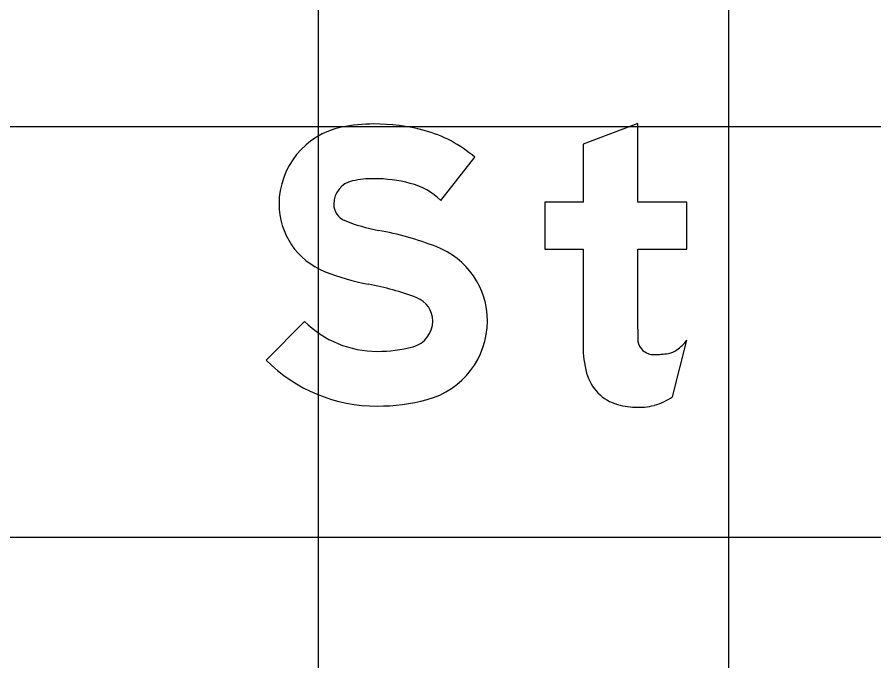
# Model space of a CAD drawing. Extents: x 1797809 to 2198143, y 249608 to 1237864.
# Drawn here: x 2195718.319 to 2195722.495, y 1237200.504 to 1237203.639 of the extents above; entities that cross this region are included whole.
import ezdxf

# ---------------------------------------------------------------- set-up
doc = ezdxf.new("R2010")
doc.units = 0
for name, color, linetype in [('GSBWFILL', 7, 'Continuous'), ('GSCOLORFILL', 7, 'Continuous'), ('GSOUTLINE', 7, 'Continuous'), ('GSSHT', 7, 'Continuous')]:
    doc.layers.add(name, color=color, linetype=linetype)

msp = doc.modelspace()

# ---------------------------------------------------------------- linework, layer by layer
at = {"layer": 'GSBWFILL'}
msp.add_line((2195721.5134, 1237201.7907), (2195721.5835, 1237202.0664), dxfattribs=at)
for points in [[(2195721.3437, 1237202.1189), (2195721.3437, 1237202.5085), (2195721.5835, 1237202.5085), (2195721.5835, 1237202.7382), (2195721.3437, 1237202.7382), (2195721.3437, 1237203.1212), (2195721.0773, 1237203.0202), (2195721.0773, 1237202.7382), (2195720.8908, 1237202.7382), (2195720.8908, 1237202.5085), (2195721.0773, 1237202.5085), (2195721.0773, 1237202.0384)], [(2195720.3847, 1237202.7463), (2195720.5495, 1237202.9565)], [(2195719.7197, 1237202.1573), (2195719.5322, 1237201.9681)]]:
    msp.add_lwpolyline(points, dxfattribs=at)
for centre, major_axis, ratio, start_param, end_param in [((2195720.0583, 1237202.3342), (0, 0.7847), 0.999997, 0, 0.202758), ((2195720.0583, 1237202.1566), (0, 0.9622), 0.999997, 6.026234, 6.283185), ((2195719.9771, 1237202.729), (0, 0.3816), 0.999997, 0.202758, 1.570796), ((2195720.1476, 1237202.4964), (0, 0.6109), 0.999997, 5.565152, 6.026234), ((2195719.9771, 1237202.729), (0, 0.1152), 0.999997, 0.202758, 1.570796), ((2195720.0583, 1237202.3342), (0, 0.5183), 0.999997, 0, 0.202758), ((2195720.0583, 1237202.1566), (0, 0.6958), 0.999997, 6.026234, 6.283185), ((2195720.1476, 1237202.4964), (0, 0.3445), 0.999997, 5.523837, 6.026234), ((2195719.949, 1237202.729), (0, 0.3535), 0.999997, 1.570796, 2.761249), ((2195719.949, 1237202.729), (0, 0.0871), 0.999997, 1.570796, 2.761249), ((2195720.2393, 1237203.4551), (0, 0.8691), 0.999997, 2.761249, 2.95744), ((2195719.7833, 1237201.0065), (0, 1.6216), 0.999997, 5.918637, 6.099033), ((2195720.2231, 1237202.159), (0, 0.3881), 0.999997, 4.712389, 5.918637), ((2195720.2393, 1237203.4551), (0, 1.1355), 0.999997, 2.761249, 2.95744), ((2195719.7833, 1237201.0065), (0, 1.3552), 0.999997, 5.918637, 6.099033), ((2195720.2231, 1237202.159), (0, 0.1217), 0.999997, 4.712389, 5.918637), ((2195720.2154, 1237202.159), (0, 0.1293), 0.999997, 3.401517, 4.712389), ((2195720.2154, 1237202.159), (0, 0.3957), 0.999997, 3.401517, 4.712389), ((2195720.0745, 1237202.5152), (0, 0.5039), 0.999997, 2.360607, 3.141593), ((2195723.0113, 1237202.1189), (0, 1.6676), 0.999998, 1.570796, 1.606005), ((2195720.0745, 1237202.6888), (0, 0.6775), 0.999997, 3.141593, 3.401517), ((2195721.5942, 1237202.0384), (0, 0.5169), 0.999998, 1.570796, 1.830698), ((2195721.4202, 1237202.0731), (0, 0.0766), 0.999998, 1.74085, 2.407828), ((2195721.4081, 1237202.1972), (0, 0.2187), 0.999998, 3.756278, 4.071638), ((2195721.4227, 1237202.0758), (0, 0.0802), 0.999998, 2.407828, 3.141593), ((2195721.4227, 1237202.4163), (0, 0.4207), 0.999998, 3.141593, 3.310762), ((2195721.4767, 1237202.1001), (0, 0.0999), 0.999998, 3.310762, 3.756278), ((2195720.0745, 1237202.5152), (0, 0.7703), 0.999997, 2.360607, 3.141593), ((2195721.3039, 1237201.9612), (0, 0.2165), 0.999998, 1.830698, 2.869526), ((2195721.3352, 1237202.0527), (0, 0.3169), 0.999998, 3.427755, 3.738844), ((2195720.0745, 1237202.6888), (0, 0.9439), 0.999997, 3.141593, 3.401517), ((2195721.3437, 1237202.104), (0, 0.3648), 0.999998, 2.869526, 3.141593), ((2195721.3635, 1237201.9563), (0, 0.2165), 0.999998, 3.205734, 3.427755), ((2195721.3437, 1237202.2646), (0, 0.5253), 0.999998, 3.141593, 3.205734)]:
    msp.add_ellipse(centre, major_axis=major_axis, ratio=ratio, start_param=start_param, end_param=end_param, dxfattribs=at)
at = {"layer": 'GSCOLORFILL'}
msp.add_line((2195721.5134, 1237201.7907), (2195721.5835, 1237202.0664), dxfattribs=at)
for points in [[(2195721.3437, 1237202.1189), (2195721.3437, 1237202.5085), (2195721.5835, 1237202.5085), (2195721.5835, 1237202.7382), (2195721.3437, 1237202.7382), (2195721.3437, 1237203.1212), (2195721.0773, 1237203.0202), (2195721.0773, 1237202.7382), (2195720.8908, 1237202.7382), (2195720.8908, 1237202.5085), (2195721.0773, 1237202.5085), (2195721.0773, 1237202.0384)], [(2195720.3847, 1237202.7463), (2195720.5495, 1237202.9565)], [(2195719.7197, 1237202.1573), (2195719.5322, 1237201.9681)]]:
    msp.add_lwpolyline(points, dxfattribs=at)
for centre, major_axis, ratio, start_param, end_param in [((2195720.0583, 1237202.3342), (0, 0.7847), 0.999997, 0, 0.202758), ((2195720.0583, 1237202.1566), (0, 0.9622), 0.999997, 6.026234, 6.283185), ((2195719.9771, 1237202.729), (0, 0.3816), 0.999997, 0.202758, 1.570796), ((2195720.1476, 1237202.4964), (0, 0.6109), 0.999997, 5.565152, 6.026234), ((2195719.9771, 1237202.729), (0, 0.1152), 0.999997, 0.202758, 1.570796), ((2195720.0583, 1237202.3342), (0, 0.5183), 0.999997, 0, 0.202758), ((2195720.0583, 1237202.1566), (0, 0.6958), 0.999997, 6.026234, 6.283185), ((2195720.1476, 1237202.4964), (0, 0.3445), 0.999997, 5.523837, 6.026234), ((2195719.949, 1237202.729), (0, 0.3535), 0.999997, 1.570796, 2.761249), ((2195719.949, 1237202.729), (0, 0.0871), 0.999997, 1.570796, 2.761249), ((2195720.2393, 1237203.4551), (0, 0.8691), 0.999997, 2.761249, 2.95744), ((2195719.7833, 1237201.0065), (0, 1.6216), 0.999997, 5.918637, 6.099033), ((2195720.2231, 1237202.159), (0, 0.3881), 0.999997, 4.712389, 5.918637), ((2195720.2393, 1237203.4551), (0, 1.1355), 0.999997, 2.761249, 2.95744), ((2195719.7833, 1237201.0065), (0, 1.3552), 0.999997, 5.918637, 6.099033), ((2195720.2231, 1237202.159), (0, 0.1217), 0.999997, 4.712389, 5.918637), ((2195720.2154, 1237202.159), (0, 0.1293), 0.999997, 3.401517, 4.712389), ((2195720.2154, 1237202.159), (0, 0.3957), 0.999997, 3.401517, 4.712389), ((2195720.0745, 1237202.5152), (0, 0.5039), 0.999997, 2.360607, 3.141593), ((2195723.0113, 1237202.1189), (0, 1.6676), 0.999998, 1.570796, 1.606005), ((2195720.0745, 1237202.6888), (0, 0.6775), 0.999997, 3.141593, 3.401517), ((2195721.5942, 1237202.0384), (0, 0.5169), 0.999998, 1.570796, 1.830698), ((2195721.4202, 1237202.0731), (0, 0.0766), 0.999998, 1.74085, 2.407828), ((2195721.4081, 1237202.1972), (0, 0.2187), 0.999998, 3.756278, 4.071638), ((2195721.4227, 1237202.0758), (0, 0.0802), 0.999998, 2.407828, 3.141593), ((2195721.4227, 1237202.4163), (0, 0.4207), 0.999998, 3.141593, 3.310762), ((2195721.4767, 1237202.1001), (0, 0.0999), 0.999998, 3.310762, 3.756278), ((2195720.0745, 1237202.5152), (0, 0.7703), 0.999997, 2.360607, 3.141593), ((2195721.3039, 1237201.9612), (0, 0.2165), 0.999998, 1.830698, 2.869526), ((2195721.3352, 1237202.0527), (0, 0.3169), 0.999998, 3.427755, 3.738844), ((2195720.0745, 1237202.6888), (0, 0.9439), 0.999997, 3.141593, 3.401517), ((2195721.3437, 1237202.104), (0, 0.3648), 0.999998, 2.869526, 3.141593), ((2195721.3635, 1237201.9563), (0, 0.2165), 0.999998, 3.205734, 3.427755), ((2195721.3437, 1237202.2646), (0, 0.5253), 0.999998, 3.141593, 3.205734)]:
    msp.add_ellipse(centre, major_axis=major_axis, ratio=ratio, start_param=start_param, end_param=end_param, dxfattribs=at)
at = {"layer": 'GSOUTLINE'}
msp.add_line((2195721.5134, 1237201.7907), (2195721.5835, 1237202.0664), dxfattribs=at)
for points in [[(2195721.3437, 1237202.1189), (2195721.3437, 1237202.5085), (2195721.5835, 1237202.5085), (2195721.5835, 1237202.7382), (2195721.3437, 1237202.7382), (2195721.3437, 1237203.1212), (2195721.0773, 1237203.0202), (2195721.0773, 1237202.7382), (2195720.8908, 1237202.7382), (2195720.8908, 1237202.5085), (2195721.0773, 1237202.5085), (2195721.0773, 1237202.0384)], [(2195720.3847, 1237202.7463), (2195720.5495, 1237202.9565)], [(2195719.7197, 1237202.1573), (2195719.5322, 1237201.9681)]]:
    msp.add_lwpolyline(points, dxfattribs=at)
for centre, major_axis, ratio, start_param, end_param in [((2195720.0583, 1237202.3342), (0, 0.7847), 0.999997, 0, 0.202758), ((2195720.0583, 1237202.1566), (0, 0.9622), 0.999997, 6.026234, 6.283185), ((2195719.9771, 1237202.729), (0, 0.3816), 0.999997, 0.202758, 1.570796), ((2195720.1476, 1237202.4964), (0, 0.6109), 0.999997, 5.565152, 6.026234), ((2195719.9771, 1237202.729), (0, 0.1152), 0.999997, 0.202758, 1.570796), ((2195720.0583, 1237202.3342), (0, 0.5183), 0.999997, 0, 0.202758), ((2195720.0583, 1237202.1566), (0, 0.6958), 0.999997, 6.026234, 6.283185), ((2195720.1476, 1237202.4964), (0, 0.3445), 0.999997, 5.523837, 6.026234), ((2195719.949, 1237202.729), (0, 0.3535), 0.999997, 1.570796, 2.761249), ((2195719.949, 1237202.729), (0, 0.0871), 0.999997, 1.570796, 2.761249), ((2195720.2393, 1237203.4551), (0, 0.8691), 0.999997, 2.761249, 2.95744), ((2195719.7833, 1237201.0065), (0, 1.6216), 0.999997, 5.918637, 6.099033), ((2195720.2231, 1237202.159), (0, 0.3881), 0.999997, 4.712389, 5.918637), ((2195720.2393, 1237203.4551), (0, 1.1355), 0.999997, 2.761249, 2.95744), ((2195719.7833, 1237201.0065), (0, 1.3552), 0.999997, 5.918637, 6.099033), ((2195720.2231, 1237202.159), (0, 0.1217), 0.999997, 4.712389, 5.918637), ((2195720.2154, 1237202.159), (0, 0.1293), 0.999997, 3.401517, 4.712389), ((2195720.2154, 1237202.159), (0, 0.3957), 0.999997, 3.401517, 4.712389), ((2195720.0745, 1237202.5152), (0, 0.5039), 0.999997, 2.360607, 3.141593), ((2195723.0113, 1237202.1189), (0, 1.6676), 0.999998, 1.570796, 1.606005), ((2195720.0745, 1237202.6888), (0, 0.6775), 0.999997, 3.141593, 3.401517), ((2195721.5942, 1237202.0384), (0, 0.5169), 0.999998, 1.570796, 1.830698), ((2195721.4202, 1237202.0731), (0, 0.0766), 0.999998, 1.74085, 2.407828), ((2195721.4081, 1237202.1972), (0, 0.2187), 0.999998, 3.756278, 4.071638), ((2195721.4227, 1237202.0758), (0, 0.0802), 0.999998, 2.407828, 3.141593), ((2195721.4227, 1237202.4163), (0, 0.4207), 0.999998, 3.141593, 3.310762), ((2195721.4767, 1237202.1001), (0, 0.0999), 0.999998, 3.310762, 3.756278), ((2195720.0745, 1237202.5152), (0, 0.7703), 0.999997, 2.360607, 3.141593), ((2195721.3039, 1237201.9612), (0, 0.2165), 0.999998, 1.830698, 2.869526), ((2195721.3352, 1237202.0527), (0, 0.3169), 0.999998, 3.427755, 3.738844), ((2195720.0745, 1237202.6888), (0, 0.9439), 0.999997, 3.141593, 3.401517), ((2195721.3437, 1237202.104), (0, 0.3648), 0.999998, 2.869526, 3.141593), ((2195721.3635, 1237201.9563), (0, 0.2165), 0.999998, 3.205734, 3.427755), ((2195721.3437, 1237202.2646), (0, 0.5253), 0.999998, 3.141593, 3.205734)]:
    msp.add_ellipse(centre, major_axis=major_axis, ratio=ratio, start_param=start_param, end_param=end_param, dxfattribs=at)
at = {"layer": 'GSSHT'}
for p, q in [((2195719.7875, 1237163.1062), (2195719.7875, 1237223.1062)), ((2195721.7875, 1237163.1062), (2195721.7875, 1237223.1062)), ((2195657.7875, 1237203.1062), (2195787.7875, 1237203.1062)), ((2195657.7875, 1237201.1062), (2195787.7875, 1237201.1062))]:
    msp.add_line(p, q, dxfattribs=at)

doc.saveas('drawing.dxf')
